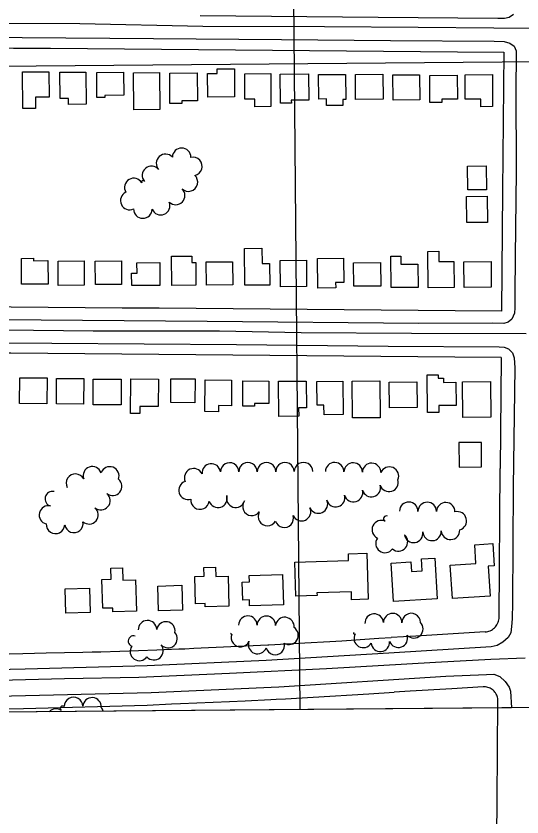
# Model space of a CAD drawing. Extents: x -2233 to 187241, y 4582 to 150524.
# Drawn here: x 111708 to 112255, y 57247 to 58113 of the extents above; entities that cross this region are included whole.
import ezdxf

# ---------------------------------------------------------------- set-up
doc = ezdxf.new("R2010")
doc.units = 0
for name, color, linetype in [('60', 7, 'Continuous'), ('BLDG', 7, 'Continuous'), ('GE_X_CL_2000', 7, 'Continuous'), ('GRID', 7, 'Continuous'), ('ROAD', 7, 'Continuous'), ('RW_X_Fee_RW', 7, 'Continuous'), ('TREES', 7, 'Continuous')]:
    doc.layers.add(name, color=color, linetype=linetype)

msp = doc.modelspace()

# ---------------------------------------------------------------- linework, layer by layer
at = {"layer": '60'}
msp.add_line((115014.43, 57389.55), (110014.63, 57345.92), dxfattribs=at)
at = {"layer": 'BLDG'}
for points in [[(111743.53, 58025.38), (111728.81, 58025.25), (111728.92, 58013.11), (111715.19, 58012.99), (111714.84, 58052.52), (111743.29, 58052.77)], [(111783.51, 58017.68), (111764.56, 58017.51), (111764.51, 58023.75), (111755.41, 58023.67), (111755.16, 58052.15), (111783.21, 58052.4)], [(111925.4, 58050.81), (111925.35, 58055.8), (111943.83, 58055.96), (111944.1, 58025.49), (111915.16, 58025.24), (111914.94, 58050.72)], [(111824.28, 58027.29), (111803.78, 58027.11), (111803.8, 58025), (111795.32, 58024.92), (111795.08, 58051.86), (111824.06, 58052.11)], [(111862.94, 58051.87), (111863.28, 58011.99), (111835.29, 58011.74), (111834.95, 58051.63)], [(111903.74, 58051.63), (111904, 58021.3), (111887.08, 58021.15), (111887.11, 58018.43), (111874.26, 58018.32), (111873.97, 58051.37)], [(111983.15, 58050.75), (111983.46, 58015.03), (111966.14, 58014.88), (111966.07, 58023.1), (111955.25, 58023.01), (111955.01, 58050.51)], [(112024.01, 58050.37), (112024.26, 58022.19), (112005.43, 58022.03), (112005.46, 58018.79), (111993.6, 58018.68), (111993.33, 58050.1)], [(112064.17, 58049.85), (112064.41, 58022.65), (112061.11, 58022.62), (112061.16, 58016.41), (112043.63, 58016.26), (112043.57, 58023.3), (112035.18, 58023.23), (112034.95, 58049.59)], [(112104.35, 58049.94), (112104.59, 58023.03), (112074.99, 58022.77), (112074.75, 58049.68)], [(112144.17, 58049.55), (112144.4, 58022.35), (112115.46, 58022.1), (112115.23, 58049.3)], [(112184.7, 58049.07), (112184.93, 58023.13), (112168.19, 58022.99), (112168.22, 58019.65), (112155.28, 58019.53), (112155.02, 58048.81)], [(112223.09, 58015.04), (112210.43, 58014.92), (112210.36, 58023.14), (112193.46, 58023), (112193.23, 58049.38), (112222.79, 58049.63)], [(112216.23, 57950.98), (112216.45, 57925.17), (112196.21, 57925), (112195.98, 57950.81)], [(112217.24, 57918.25), (112217.49, 57889.84), (112195.1, 57889.65), (112194.86, 57918.05)], [(111973.73, 57861.93), (111973.87, 57845.47), (111982.01, 57845.54), (111982.21, 57822.14), (111955.3, 57821.9), (111954.95, 57861.77)], [(111876.26, 57821.83), (111875.99, 57853.29), (111897.99, 57853.48), (111898.05, 57846.66), (111902.03, 57846.7), (111902.24, 57822.06)], [(112123.69, 57853.52), (112123.76, 57844.61), (112142.35, 57844.77), (112142.57, 57819.69), (112113.27, 57819.44), (112112.98, 57853.43)], [(112164.75, 57858.72), (112164.85, 57847.63), (112181.29, 57847.77), (112181.54, 57819.43), (112153.2, 57819.19), (112152.85, 57858.62)], [(111726.64, 57851.1), (111726.66, 57848.49), (111742.17, 57848.62), (111742.4, 57823.3), (111713.88, 57823.05), (111713.63, 57850.98)], [(111781.33, 57848.24), (111781.56, 57822.1), (111753.51, 57821.86), (111753.28, 57848)], [(111821.69, 57848.24), (111821.91, 57822.86), (111793.61, 57822.61), (111793.39, 57847.99)], [(111832.95, 57821.54), (111832.84, 57835.16), (111838.67, 57835.21), (111838.58, 57846.29), (111863.2, 57846.51), (111863.41, 57821.81)], [(111942.21, 57822.49), (111913.6, 57822.24), (111913.38, 57847.12), (111941.99, 57847.37)], [(112021.93, 57820.63), (111993.75, 57820.39), (111993.5, 57848.69), (112021.68, 57848.93)], [(112061.89, 57851.26), (112062.12, 57824.85), (112053.36, 57824.78), (112053.41, 57819.01), (112034.13, 57818.84), (112033.84, 57851.02)], [(112101.82, 57846.42), (112102.04, 57821.16), (112072.98, 57820.91), (112072.76, 57846.17)], [(112221.58, 57819.75), (112192.35, 57819.5), (112192.1, 57847.25), (112221.34, 57847.5)], [(112164.02, 57725.33), (112164.05, 57721.57), (112169.97, 57721.62), (112170.01, 57716.96), (112183.25, 57717.08), (112183.47, 57692.1), (112164.91, 57691.94), (112164.97, 57684.52), (112152.76, 57684.41), (112152.41, 57725.23)], [(111741.22, 57693.97), (111711.72, 57694.1), (111711.86, 57722.08), (111741.36, 57721.95)], [(111780.86, 57693.59), (111751.45, 57693.73), (111751.58, 57721.17), (111780.98, 57721.03)], [(111821.52, 57692.75), (111791.05, 57692.89), (111791.17, 57720.44), (111821.66, 57720.3)], [(111861.48, 57690.79), (111841.6, 57690.94), (111841.55, 57683.44), (111831.58, 57683.52), (111831.85, 57720.67), (111861.7, 57720.45)], [(111901.23, 57694.96), (111875.13, 57695.17), (111875.31, 57720.87), (111901.43, 57720.68)], [(111940.66, 57691.76), (111926.67, 57691.86), (111926.62, 57685.31), (111912.08, 57685.41), (111912.33, 57719.65), (111940.87, 57719.44)], [(111980.96, 57694.12), (111965.54, 57694.24), (111965.52, 57691.29), (111952.94, 57691.4), (111953.16, 57718.67), (111981.14, 57718.46)], [(112021.69, 57689.47), (112013.35, 57689.39), (112013.43, 57680.44), (111992.04, 57680.26), (111991.71, 57718.15), (112021.44, 57718.41)], [(112061.36, 57682.28), (112040.84, 57682.1), (112040.75, 57692.35), (112033.31, 57692.29), (112033.09, 57717.94), (112061.04, 57718.18)], [(112101.5, 57678.8), (112071.44, 57678.54), (112071.09, 57718.26), (112101.15, 57718.52)], [(112141.33, 57689.85), (112111.45, 57689.59), (112111.21, 57717.22), (112141.09, 57717.48)], [(112220.72, 57717.97), (112221.06, 57679.23), (112190.82, 57678.97), (112190.48, 57717.71)], [(112186.77, 57625.51), (112211.16, 57625.73), (112210.93, 57652.1), (112186.54, 57651.88)], [(112204.96, 57521.13), (112203.69, 57541.53), (112223.19, 57542.74), (112224.68, 57518.69), (112218.37, 57518.29), (112220.39, 57485.81), (112179.56, 57483.26), (112177.31, 57519.41)], [(112067.39, 57524.61), (112067.16, 57531.79), (112086.92, 57532.41), (112088.49, 57482.68), (112070.62, 57482.11), (112070.35, 57490.77), (112033.16, 57489.6), (112033.25, 57486.63), (112010.23, 57485.9), (112009.06, 57522.76)], [(112134.64, 57522.88), (112135.28, 57512.75), (112146.89, 57513.47), (112146.1, 57526.17), (112160.48, 57527.07), (112163.21, 57483.2), (112116.05, 57480.26), (112113.48, 57521.56)], [(111810.56, 57504.26), (111810.18, 57516.14), (111822.94, 57516.54), (111823.36, 57503.14), (111837.04, 57503.57), (111838.1, 57469.69), (111812.53, 57468.89), (111812.39, 57473.14), (111801.52, 57472.8), (111800.53, 57503.94)], [(111911.19, 57507.54), (111910.9, 57516.83), (111923.54, 57517.23), (111923.86, 57507.24), (111937.01, 57507.66), (111938.04, 57475.19), (111912.41, 57474.37), (111912.28, 57478.05), (111901.93, 57477.72), (111901, 57507.22)], [(111996.82, 57476.61), (111960.31, 57475.45), (111960.1, 57481.89), (111952.84, 57481.66), (111952.22, 57501.12), (111960.1, 57501.37), (111959.89, 57508.11), (111995.79, 57509.25)], [(111787.1, 57494.72), (111787.86, 57468.22), (111761.82, 57467.47), (111761.06, 57493.98)], [(111887.12, 57497.71), (111887.97, 57470.81), (111861.93, 57469.99), (111861.08, 57496.9)]]:
    msp.add_lwpolyline(points, close=True, dxfattribs=at)
at = {"layer": 'GE_X_CL_2000'}
for points in [[(111372.35, 58105.93), (111387.99, 58106.15), (111403.63, 58106.15), (111419.27, 58105.92), (111434.9, 58105.47), (111454.53, 58105.7), (111474.15, 58105.84), (111493.76, 58105.91), (111526.62, 58105.83), (111552.54, 58105.62), (111671.85, 58105.15), (111776.75, 58104.97), (111909.65, 58101.94), (112041.41, 58101.49), (112142.61, 58100.88), (112224.28, 58100.1), (112262.43, 58100.01)], [(111374.59, 57768.19), (111386.37, 57770.31), (111398.18, 57772.19), (111410.03, 57773.81), (111421.91, 57775.19), (111447.98, 57775.69), (111474.04, 57775.94), (111500.09, 57775.94), (111526.62, 57775.68), (111533.99, 57775.37), (111541.83, 57775.16), (111549.66, 57775.07), (111557.48, 57775.1), (111565.27, 57775.24), (111791.34, 57772.74), (111927.84, 57772.81), (112015.95, 57771.05), (112135.29, 57770.16), (112259.17, 57769.75)], [(111386.28, 57384.82), (111400.24, 57385.89), (111428.56, 57387.53), (111477.57, 57389.53), (111526.62, 57390.69), (111532.7, 57390.83), (111555.71, 57391.51), (111689.45, 57395.06), (111760.32, 57396.87), (111840.66, 57398.35), (111938.64, 57402.64), (112043.6, 57407.81), (112161.28, 57414.52), (112221.05, 57417.68), (112258.09, 57419.4)]]:
    msp.add_lwpolyline(points, dxfattribs=at)
at = {"layer": 'GRID'}
for p, q in [((111991.01, 60061.05), (112014.55, 57363.38)), ((115008.35, 58087.3), (110008.54, 58043.67))]:
    msp.add_line(p, q, dxfattribs=at)
at = {"layer": 'ROAD'}
for p, q in [((111992.08, 57388.12), (112172.3, 57399.43)), ((112172.3, 57399.43), (112216.37, 57401.41)), ((112216.37, 57401.41), (112224.42, 57401.47)), ((112224.42, 57401.47), (112230.91, 57399.08)), ((112230.91, 57399.08), (112236.65, 57393.85)), ((111854.02, 57381.74), (111992.08, 57388.12)), ((112236.65, 57393.85), (112241.05, 57387.63)), ((112241.05, 57387.63), (112242.5, 57383.17)), ((111682.54, 57377.7), (111854.02, 57381.74)), ((112242.5, 57383.17), (112243.43, 57365.37)), ((112243.43, 57365.37), (111445.02, 57358.4))]:
    msp.add_line(p, q, dxfattribs=at)
for points in [[(112245.66, 58114.78), (112240.98, 58111.3), (112235.89, 58110.24), (112228.85, 58110.11), (112099.48, 58111.51), (111906.87, 58113.28)], [(111615.01, 58091.41), (111714.53, 58089.69), (111856.33, 58088.65), (111994.84, 58087.41), (112112.69, 58086.64), (112224.64, 58085.78), (112235.48, 58085.35), (112241.72, 58083.79), (112246.35, 58080.29), (112248.55, 58075.24), (112248.52, 58069.48), (112248.2, 58035.51), (112248.52, 57944.89), (112247.43, 57853.09), (112247.07, 57812.23), (112247.2, 57797.4), (112246.66, 57791.64), (112243.84, 57785.35), (112239.84, 57782.05), (112235.01, 57780.74), (112222.4, 57781.08), (112143.44, 57780.63), (111914.46, 57782.93), (111689.6, 57784.73)], [(111599.85, 57760.57), (111746.4, 57759.45), (111946.3, 57757.94), (112110.21, 57755.96), (112230.28, 57755.48), (112235.4, 57754.94), (112240.06, 57753.09), (112244.43, 57749.03), (112246.49, 57743.55), (112246.88, 57732.76), (112245.31, 57604.28), (112244.41, 57478.89), (112244.25, 57461.53), (112243.6, 57453.11), (112242.79, 57446.47), (112239.67, 57441.33), (112234.25, 57436.22), (112228.11, 57432.78), (112221.63, 57431.17), (112110.99, 57424.27), (111978.36, 57416.23), (111849.69, 57410.77), (111717.89, 57407.02), (111587.75, 57404.26)]]:
    msp.add_lwpolyline(points, dxfattribs=at)
at = {"layer": 'RW_X_Fee_RW'}
for p, q in [((112232.27, 57743.87), (112231.3, 57623.91)), ((112230.03, 57463.2), (112231.3, 57623.91)), ((112227.89, 57264.66), (112228.78, 57372.77)), ((112227.04, 57161.6), (112227.89, 57264.66))]:
    msp.add_line(p, q, dxfattribs=at)
for points in [[(111384.11, 58081.13), (111425.02, 58080.79), (111465.02, 58080.44), (111505.02, 58080.1), (111545.02, 58079.76), (111585.02, 58079.42), (111625.02, 58079.08), (111665.02, 58078.73), (111705.02, 58078.39), (111745.02, 58078.05), (111785.02, 58077.71), (111825.02, 58077.37), (111865.02, 58077.03)], [(111865.02, 58077.03), (111905.01, 58076.68), (111945.01, 58076.34), (111985.01, 58076), (112025.01, 58075.66), (112065.01, 58075.32), (112105.01, 58074.97), (112145.01, 58074.63), (112185.01, 58074.29), (112235.08, 58073.86)], [(112235.08, 58073.86), (112233.8, 57923.88), (112232.69, 57793.87)], [(111862.62, 57797.03), (111822.62, 57797.38), (111782.62, 57797.72), (111742.62, 57798.06), (111702.63, 57798.4), (111662.63, 57798.74), (111622.63, 57799.09), (111582.63, 57799.43), (111542.63, 57799.77), (111502.63, 57800.11), (111462.63, 57800.45), (111457.62, 57800.5)], [(112232.69, 57793.87), (112182.62, 57794.3), (112142.62, 57794.64), (112102.62, 57794.98), (112062.62, 57795.33), (112022.62, 57795.67), (111982.62, 57796.01), (111942.62, 57796.35), (111902.62, 57796.69), (111862.62, 57797.03)], [(111862.25, 57747.04), (111822.25, 57747.38), (111782.25, 57747.72), (111742.26, 57748.06), (111702.26, 57748.4), (111662.26, 57748.75), (111622.26, 57749.09), (111582.26, 57749.43), (111542.26, 57749.77), (111497.26, 57750.16), (111457.2, 57750.5)], [(112232.27, 57743.87), (112182.25, 57744.3), (112142.25, 57744.64), (112102.25, 57744.99), (112062.25, 57745.33), (112022.25, 57745.67), (111982.25, 57746.01), (111942.25, 57746.35), (111902.25, 57746.69), (111862.25, 57747.04)], [(112214.96, 57447.33), (112216.36, 57447.48), (112217.76, 57447.75), (112219.12, 57448.14), (112220.44, 57448.65), (112221.71, 57449.28), (112222.92, 57450.01), (112224.06, 57450.85), (112225.12, 57451.79), (112226.1, 57452.82), (112226.98, 57453.92), (112227.76, 57455.11), (112228.43, 57456.35), (112228.99, 57457.66), (112229.43, 57459), (112229.76, 57460.38), (112229.95, 57461.78), (112230.03, 57463.2)], [(112214.96, 57447.33), (112140, 57442.85), (112113.29, 57441.25)], [(111940.16, 57431.36), (111980.13, 57433.25), (111981.01, 57433.29), (112000.12, 57434.36), (112020.09, 57435.48), (112047.1, 57436.99), (112060.06, 57437.83), (112095.03, 57440.08), (112100.02, 57440.4), (112113.29, 57441.25)], [(111715.16, 57423.9), (111740.24, 57424.54), (111780.23, 57425.49), (111790.23, 57425.73), (111799.48, 57425.95), (111820.22, 57426.66), (111840.22, 57427.34), (111860.2, 57428.03), (111883.79, 57428.84), (111890.17, 57429.13), (111900.17, 57429.58), (111940.16, 57431.36)], [(111407.28, 57418.18), (111617.67, 57422.06), (111660.25, 57422.84), (111700.25, 57423.58), (111715.16, 57423.9)], [(112212.89, 57387.86), (112178.97, 57385.84), (112134.02, 57383.15), (112116.64, 57382.11)], [(112228.78, 57372.77), (112228.74, 57374.06), (112228.58, 57375.34), (112228.32, 57376.61), (112227.94, 57377.85), (112227.46, 57379.05), (112226.88, 57380.2), (112226.2, 57381.3), (112225.43, 57382.34), (112224.57, 57383.31), (112223.64, 57384.2), (112222.63, 57385.01), (112221.55, 57385.72), (112220.41, 57386.35), (112219.23, 57386.87), (112218.01, 57387.28), (112216.75, 57387.59), (112215.47, 57387.79), (112214.18, 57387.88), (112212.89, 57387.86)], [(111715.79, 57364.64), (111755.77, 57365.76), (111768.77, 57366.11), (111795.76, 57366.83), (111835.75, 57367.9), (111849.54, 57368.27), (111875.73, 57369.41), (111885.72, 57369.84), (111938.68, 57372.15), (111955.68, 57372.89), (111983.21, 57374.08), (111989.16, 57374.44), (111999.15, 57375.04), (112029.15, 57376.85), (112089.06, 57380.45), (112116.64, 57382.11)], [(111475.97, 57360.18), (111625.81, 57362.94), (111675.8, 57363.86), (111715.79, 57364.64)]]:
    msp.add_lwpolyline(points, dxfattribs=at)
at = {"layer": 'TREES'}
for centre, radius, start, end in [((111886.85, 57960.31), 10, 359.49913, 179.49913), ((111869.43, 57953.69), 10, 42.10173, 222.10173), ((111898.99, 57950.45), 10, 282.34341, 102.34341), ((111854.3, 57940.62), 10, 39.55971, 219.55971), ((111894.22, 57933.45), 10, 226.31833, 46.31833), ((111835.15, 57927.65), 10, 30.57521, 210.57521), ((111845.18, 57933.5), 1.61, 28.09666, 208.09666), ((111830.76, 57913.5), 10, 114.94879, 294.94879), ((111880.41, 57918.99), 10, 226.3182, 46.3182), ((111864.24, 57907.99), 10, 202.15528, 22.15528), ((111844.98, 57904.32), 10, 179.37931, 359.37931), ((111918.9, 57619.15), 10, 6.65663, 186.65663), ((111938.7, 57620.33), 9.86, 0.14964, 180.14964), ((111958.56, 57620.38), 10, 0.14964, 180.14964), ((111978.56, 57620.43), 10, 0.14964, 180.14964), ((111998.56, 57620.49), 10, 0.14964, 180.14964), ((112018.56, 57620.54), 10, 0.14964, 180.14964), ((112052.29, 57620.42), 10, 358.94214, 178.94214), ((112072.29, 57620.05), 10, 358.94214, 178.94214), ((112092.28, 57619.68), 10, 358.94214, 178.94214), ((111790.39, 57616.01), 10, 19.34931, 199.34931), ((111809.2, 57615.86), 10, 339.69589, 159.69589), ((111899.82, 57613.95), 10, 23.78305, 203.78305), ((112111.5, 57615.62), 10, 337.2148, 157.2148), ((111772.1, 57608.05), 10, 27.6997, 207.6997), ((111812.29, 57604.61), 10, 231.05337, 51.05337), ((112111.15, 57608.86), 10, 196.78004, 16.78004), ((111893.74, 57600.4), 10, 107.89964, 287.89964), ((112091.94, 57603.27), 10, 195.70652, 15.70652), ((111747.15, 57591.21), 7.98, 76.24607, 256.24607), ((111799.57, 57589.18), 10, 229.91892, 49.91892), ((111926.2, 57591.71), 10, 197.93924, 17.93924), ((111945.27, 57591.85), 10, 162.91188, 342.91188), ((112053.46, 57592.37), 10, 196.08174, 16.08174), ((112072.69, 57597.85), 10, 195.70652, 15.70652), ((111906.75, 57589.76), 10, 173.52032, 353.52032), ((111962.83, 57582.91), 10, 143.12522, 323.12522), ((112034.73, 57585.5), 10, 204.2402, 24.2402), ((112132.37, 57577.71), 10, 359.04252, 179.04252), ((112152.37, 57577.49), 10, 359.68743, 179.68743), ((112172.37, 57577.2), 10, 358.61392, 178.61392), ((111742.88, 57573.75), 10, 76.24607, 256.24607), ((111786.66, 57573.9), 10, 229.69112, 49.69112), ((111979.56, 57572.04), 10, 150.84992, 330.84992), ((112016.49, 57577.29), 10, 204.23842, 24.23842), ((112184.92, 57567.29), 10, 284.80279, 104.80279), ((111997.84, 57570.18), 10, 197.49181, 17.49181), ((112102.68, 57557.81), 10, 65.40566, 245.40566), ((112108.13, 57569.68), 3.06, 65.15122, 245.15122), ((111750.49, 57563.49), 10, 176.84239, 356.84239), ((111770.33, 57564.61), 10, 189.60806, 9.60806), ((112121.27, 57544.64), 10, 229.36553, 49.36553), ((112137.66, 57553.81), 10, 189.11026, 9.11026), ((112157.52, 57555.95), 10, 183.19279, 3.19279), ((112177.49, 57557.06), 10, 183.19271, 3.19271), ((112106.64, 57542.88), 10, 144.31199, 324.31199), ((111958.46, 57454.63), 10, 359.30032, 179.30032), ((111978.45, 57454.38), 10, 359.30032, 179.30032), ((112095.02, 57456.85), 10, 3.36691, 183.36691), ((112115.01, 57457.29), 10, 359.13779, 179.13779), ((112135, 57457.39), 10, 1.40932, 181.40932), ((111849.94, 57449.73), 10, 1.86981, 181.86981), ((111869.79, 57448.35), 10, 350.19206, 170.19206), ((111998.39, 57453.18), 10, 353.79815, 173.79815), ((112137.79, 57450.7), 10, 223.85478, 43.85478), ((111872.15, 57440.02), 10, 221.48614, 41.48614), ((112003, 57443.65), 10, 237.72909, 57.72909), ((112073.71, 57445.92), 1.03, 145.15165, 325.15165), ((111834.88, 57437.38), 5.77, 71.00528, 251.00528), ((111940.73, 57445.49), 0.661, 135.17412, 315.17412), ((111950.4, 57441.1), 10, 156.94805, 336.94805), ((112083.18, 57440.28), 10, 149.6629, 329.6629), ((112121.15, 57440.43), 10, 199.54879, 19.54879), ((111841.2, 57426.2), 10, 145.04981, 325.04981), ((111857.03, 57426.94), 10, 220.26514, 40.26514), ((111968.96, 57433.65), 10, 159.2994, 339.2994), ((111987.98, 57432.65), 10, 194.6885, 14.6885), ((112101.77, 57436.16), 10, 185.32208, 5.32208), ((111770.04, 57366.76), 10, 1.0278, 181.0278), ((111790.02, 57366.33), 10, 356.47653, 176.47653), ((111751.06, 57354.2), 10, 56.14392, 137.08163), ((111758.34, 57364.55), 2.66, 50.09993, 230.09993), ((111792.38, 57359.24), 10, 13.15743, 40.3129)]:
    msp.add_arc(centre, radius, start, end, dxfattribs=at)

doc.saveas('drawing.dxf')
